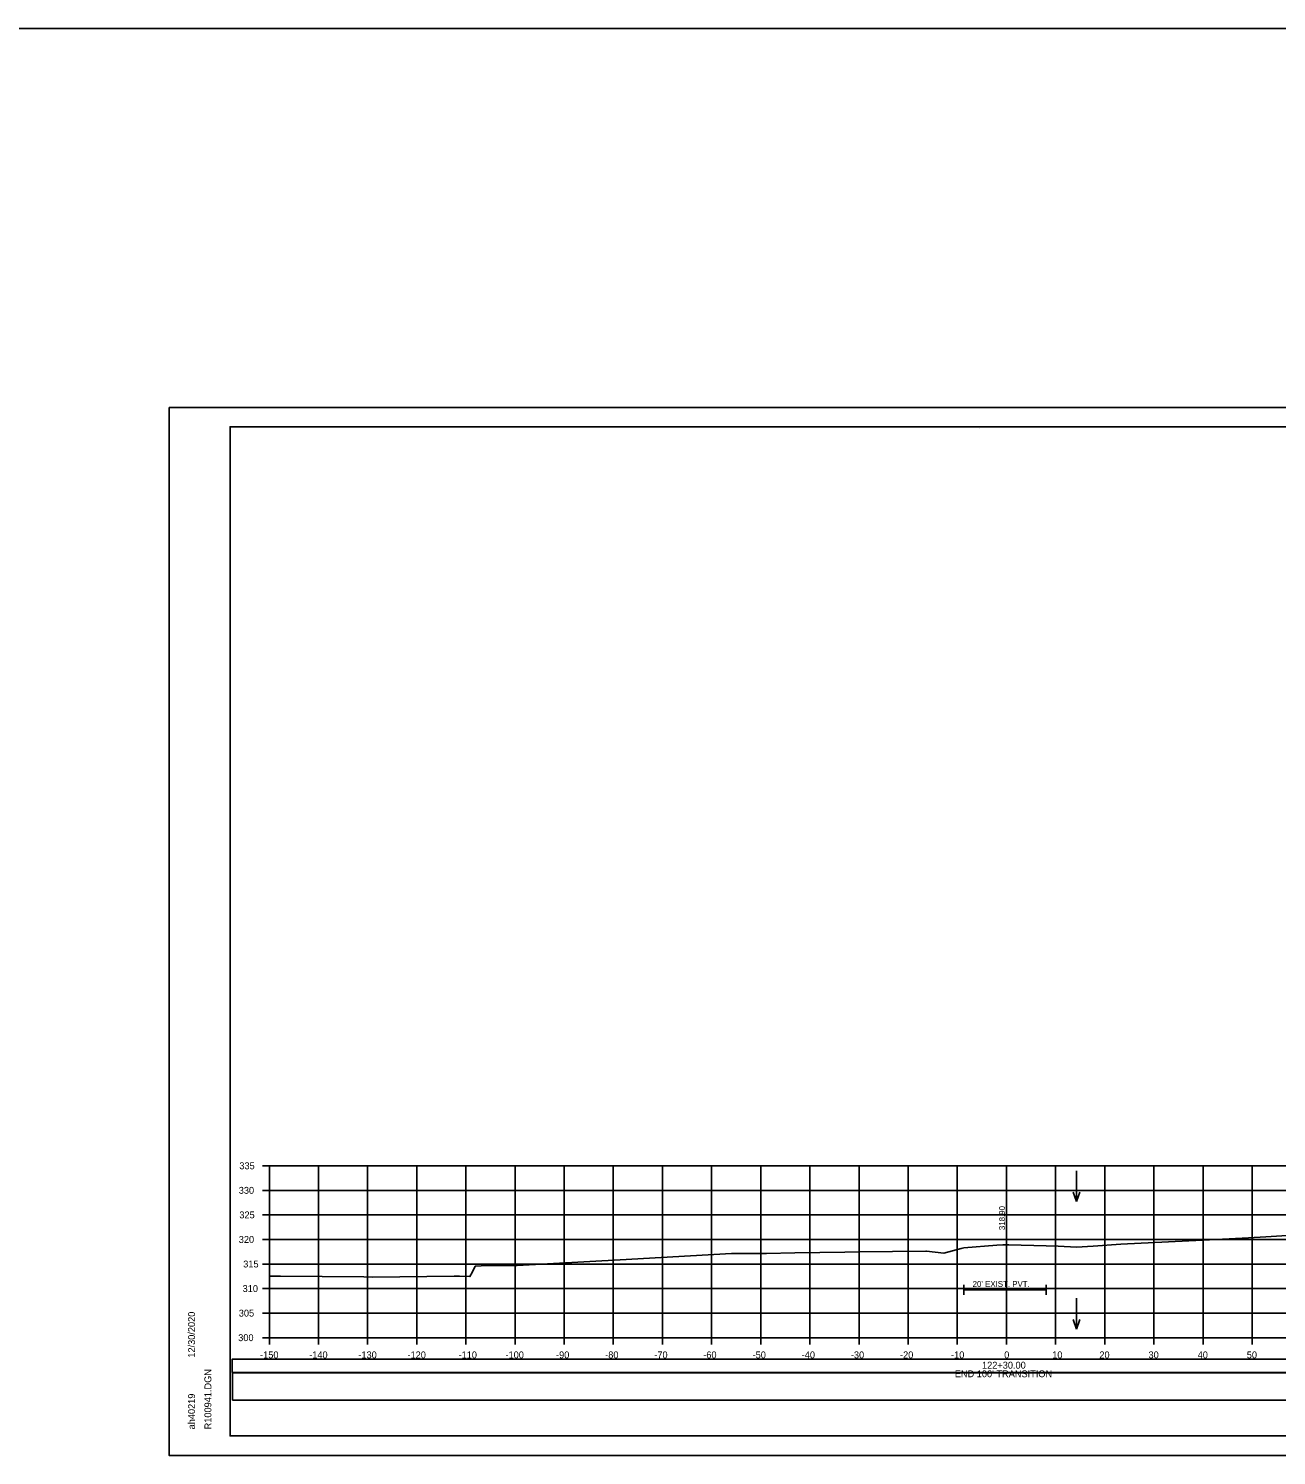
# Model space of a CAD drawing. Extents: x 1370538 to 1372872, y 376220 to 381127.
# Drawn here: x 1371843 to 1372096.9, y 380685.1 to 380975.6 of the extents above; entities that cross this region are included whole.
import ezdxf

# ---------------------------------------------------------------- set-up
doc = ezdxf.new("R2010")
doc.units = 0
for name, color, linetype in [('R_Border', 7, 'Continuous'), ('R_Border Notes', 7, 'Continuous'), ('R_Border PE', 7, 'Continuous'), ('R_Border Prem', 7, 'Continuous'), ('R_Dimension', 7, 'Continuous'), ('R_Fin Surface', 7, 'Continuous'), ('R_Grid', 7, 'Continuous'), ('R_No Plot', 7, 'Continuous'), ('R_Water', 7, 'Continuous'), ('R_Water Annot', 7, 'Continuous'), ('R_Xsect Elev', 7, 'Continuous'), ('T_Detection Zones', 7, 'Continuous')]:
    doc.layers.add(name, color=color, linetype=linetype)

msp = doc.modelspace()

# ---------------------------------------------------------------- linework, layer by layer
at = {"layer": 'R_Border'}
for p, q in [((1372033.31, 380719.78), (1372033.31, 380717.78)), ((1372033.31, 380718.78), (1372050.05, 380718.78)), ((1372050.05, 380719.78), (1372050.05, 380717.78))]:
    msp.add_line(p, q, dxfattribs=at)
at = {"layer": 'R_Border Notes'}
for p, q in [((1371883.97, 380894.5), (1372200.15, 380894.5)), ((1371883.97, 380689.04), (1371883.97, 380894.5)), ((1372036.49, 380894.24), (1372036.49, 380894.24)), ((1372036.49, 380894.24), (1372036.49, 380894.24)), ((1371883.97, 380689.04), (1371883.97, 380689.04)), ((1372200.15, 380689.04), (1371883.97, 380689.04))]:
    msp.add_line(p, q, dxfattribs=at)
at = {"layer": 'R_Border Prem'}
for p, q in [((1371890.57, 380744.04), (1371891.97, 380744.04)), ((1371891.97, 380709.04), (1371891.97, 380744.04)), ((1371890.57, 380739.04), (1371891.97, 380739.04)), ((1371890.57, 380734.04), (1371891.97, 380734.04)), ((1371890.57, 380729.04), (1371891.97, 380729.04)), ((1371890.57, 380724.04), (1371891.97, 380724.04)), ((1371890.57, 380719.04), (1371891.97, 380719.04)), ((1371890.57, 380714.04), (1371891.97, 380714.04)), ((1371890.57, 380709.04), (1371891.97, 380709.04)), ((1371891.97, 380709.04), (1372191.97, 380709.04)), ((1371891.97, 380707.64), (1371891.97, 380709.04)), ((1371901.97, 380707.64), (1371901.97, 380709.04)), ((1371911.97, 380707.64), (1371911.97, 380709.04)), ((1371921.97, 380707.64), (1371921.97, 380709.04)), ((1371931.97, 380707.64), (1371931.97, 380709.04)), ((1371941.97, 380707.64), (1371941.97, 380709.04)), ((1371951.97, 380707.64), (1371951.97, 380709.04)), ((1371961.97, 380707.64), (1371961.97, 380709.04)), ((1371971.97, 380707.64), (1371971.97, 380709.04)), ((1371981.97, 380707.64), (1371981.97, 380709.04)), ((1371991.97, 380707.64), (1371991.97, 380709.04)), ((1372001.97, 380707.64), (1372001.97, 380709.04)), ((1372011.97, 380707.64), (1372011.97, 380709.04)), ((1372021.97, 380707.64), (1372021.97, 380709.04)), ((1372031.97, 380707.64), (1372031.97, 380709.04)), ((1372041.97, 380707.64), (1372041.97, 380709.04)), ((1372051.97, 380707.64), (1372051.97, 380709.04)), ((1372061.97, 380707.64), (1372061.97, 380709.04)), ((1372071.97, 380707.64), (1372071.97, 380709.04)), ((1372081.97, 380707.64), (1372081.97, 380709.04)), ((1372091.97, 380707.64), (1372091.97, 380709.04))]:
    msp.add_line(p, q, dxfattribs=at)
at = {"layer": 'R_Dimension'}
msp.add_lwpolyline([(1371891.97, 380721.54), (1371893.01, 380721.56), (1371894.26, 380721.54), (1371911.21, 380721.45), (1371912.94, 380721.39), (1371929.59, 380721.57), (1371930.64, 380721.57), (1371932.8, 380721.48), (1371933.23, 380722.29), (1371933.88, 380723.57), (1371936.3, 380723.74), (1371940.64, 380723.71), (1371942.43, 380723.75), (1371963.33, 380724.87), (1371986.01, 380726.19), (1371988.5, 380726.2), (1371989.37, 380726.2), (1371993.17, 380726.18), (1371998.9, 380726.32), (1372009.09, 380726.47), (1372012, 380726.52), (1372025.54, 380726.63), (1372025.65, 380726.63), (1372025.68, 380726.63), (1372029.2, 380726.26), (1372032.77, 380727.21), (1372033.31, 380727.35), (1372040, 380727.88), (1372041.24, 380727.96), (1372042.47, 380727.93), (1372050.05, 380727.77), (1372052.52, 380727.65), (1372056.22, 380727.47), (1372059.64, 380727.7), (1372065.24, 380728.07), (1372084.62, 380729.04), (1372091.26, 380729.35), (1372094.75, 380729.57), (1372105.52, 380730.24)], dxfattribs=at)
at = {"layer": 'R_Fin Surface'}
msp.add_lwpolyline([(1371884.44, 380696.31), (1372199.45, 380696.31), (1372199.45, 380701.88), (1371884.44, 380701.88)], close=True, dxfattribs=at)
at = {"layer": 'R_Grid'}
for p, q in [((1371891.97, 380744.04), (1372191.97, 380744.04)), ((1371891.97, 380709.04), (1371891.97, 380744.04)), ((1371901.97, 380709.04), (1371901.97, 380744.04)), ((1371911.97, 380709.04), (1371911.97, 380744.04)), ((1371921.97, 380709.04), (1371921.97, 380744.04)), ((1371931.97, 380709.04), (1371931.97, 380744.04)), ((1371941.97, 380709.04), (1371941.97, 380744.04)), ((1371951.97, 380709.04), (1371951.97, 380744.04)), ((1371961.97, 380709.04), (1371961.97, 380744.04)), ((1371971.97, 380709.04), (1371971.97, 380744.04)), ((1371981.97, 380709.04), (1371981.97, 380744.04)), ((1371991.97, 380709.04), (1371991.97, 380744.04)), ((1372001.97, 380709.04), (1372001.97, 380744.04)), ((1372011.97, 380709.04), (1372011.97, 380744.04)), ((1372021.97, 380709.04), (1372021.97, 380744.04)), ((1372031.97, 380709.04), (1372031.97, 380744.04)), ((1372041.97, 380709.04), (1372041.97, 380744.04)), ((1372051.97, 380709.04), (1372051.97, 380744.04)), ((1372061.97, 380709.04), (1372061.97, 380744.04)), ((1372071.97, 380709.04), (1372071.97, 380744.04)), ((1372081.97, 380709.04), (1372081.97, 380744.04)), ((1372091.97, 380709.04), (1372091.97, 380744.04)), ((1371891.97, 380739.04), (1372191.97, 380739.04)), ((1371891.97, 380734.04), (1372191.97, 380734.04)), ((1371891.97, 380729.04), (1372191.97, 380729.04)), ((1371891.97, 380724.04), (1372191.97, 380724.04)), ((1371891.97, 380719.04), (1372191.97, 380719.04)), ((1371891.97, 380714.04), (1372191.97, 380714.04)), ((1371891.97, 380709.04), (1372191.97, 380709.04))]:
    msp.add_line(p, q, dxfattribs=at)
at = {"layer": 'R_No Plot'}
for p, q in [((1370538.2, 380975.58), (1372871.58, 380975.58)), ((1371871.57, 380898.4), (1372204.9, 380898.4)), ((1371871.57, 380685.07), (1372204.9, 380685.07))]:
    msp.add_line(p, q, dxfattribs=at)
for points in [[(1371871.56, 380898.4), (1372204.9, 380898.4), (1372204.9, 380685.06), (1371871.56, 380685.06)], [(1372117.89, 380894.5), (1372117.89, 380884.62), (1372153.62, 380884.62), (1372153.62, 380881.7), (1372176.82, 380881.7), (1372176.82, 380857.37), (1372200.15, 380857.37), (1372200.15, 380689.04), (1371883.97, 380689.04), (1371883.97, 380894.5)]]:
    msp.add_lwpolyline(points, close=True, dxfattribs=at)
at = {"layer": 'R_Water Annot'}
for p, q in [((1372056.22, 380743.04), (1372056.22, 380736.76)), ((1372056.22, 380736.76), (1372055.52, 380738.68)), ((1372056.22, 380736.76), (1372056.92, 380738.68)), ((1372056.22, 380717.09), (1372056.22, 380710.8)), ((1372056.22, 380710.8), (1372055.52, 380712.72)), ((1372056.22, 380710.8), (1372056.92, 380712.72))]:
    msp.add_line(p, q, dxfattribs=at)
at = {"layer": 'R_Xsect Elev'}
msp.add_line((1372041.97, 380727.94), (1372041.97, 380737.94), dxfattribs=at)
at = {"layer": 'T_Detection Zones'}
msp.add_lwpolyline([(1371884.38, 380701.93), (1372199.5, 380701.93), (1372199.5, 380704.64), (1371884.38, 380704.64)], close=True, dxfattribs=at)

# ---------------------------------------------------------------- texts
at = {"layer": 'R_Border Notes'}
for s, p in [('12/30/2020', (1371876.83, 380704.97)), ('R100941.DGN', (1371880.16, 380690.37)), ('ah40219', (1371876.83, 380690.37))]:
    msp.add_text(s, height=1.4, rotation=90, dxfattribs=at).set_placement(p)
at = {"layer": 'R_Border PE'}
for s, p in [('335', (1371885.86, 380743.34)), ('330', (1371885.74, 380738.34)), ('325', (1371885.86, 380733.34)), ('320', (1371885.74, 380728.34)), ('315', (1371886.65, 380723.34)), ('310', (1371886.53, 380718.34)), ('305', (1371885.75, 380713.34)), ('300', (1371885.63, 380708.34)), ('-150', (1371890.08, 380704.84)), ('-140', (1371900.08, 380704.84)), ('-130', (1371910.08, 380704.84)), ('-120', (1371920.08, 380704.84)), ('-110', (1371930.47, 380704.84)), ('-100', (1371940.02, 380704.84)), ('-90', (1371950.31, 380704.84)), ('-80', (1371960.31, 380704.84)), ('-70', (1371970.31, 380704.84)), ('-60', (1371980.27, 380704.84)), ('-50', (1371990.31, 380704.84)), ('-40', (1372000.31, 380704.84)), ('-30', (1372010.31, 380704.84)), ('-20', (1372020.31, 380704.84)), ('-10', (1372030.7, 380704.84)), ('0', (1372041.51, 380704.84)), ('10', (1372051.28, 380704.84)), ('20', (1372060.88, 380704.84)), ('30', (1372070.88, 380704.84)), ('40', (1372080.88, 380704.84)), ('50', (1372090.88, 380704.84)), ('122+30.00', (1372037, 380702.74)), ("END 100' TRANSITION", (1372031.46, 380700.99))]:
    msp.add_text(s, height=1.4, dxfattribs=at).set_placement(p)
at = {"layer": 'R_Water'}
msp.add_text("20' EXIST. PVT.", height=1.2, dxfattribs=at).set_placement((1372035.09, 380719.38))
at = {"layer": 'R_Xsect Elev'}
msp.add_text('318.90', height=1.2, rotation=90, dxfattribs=at).set_placement((1372041.67, 380730.94))

doc.saveas('drawing.dxf')
